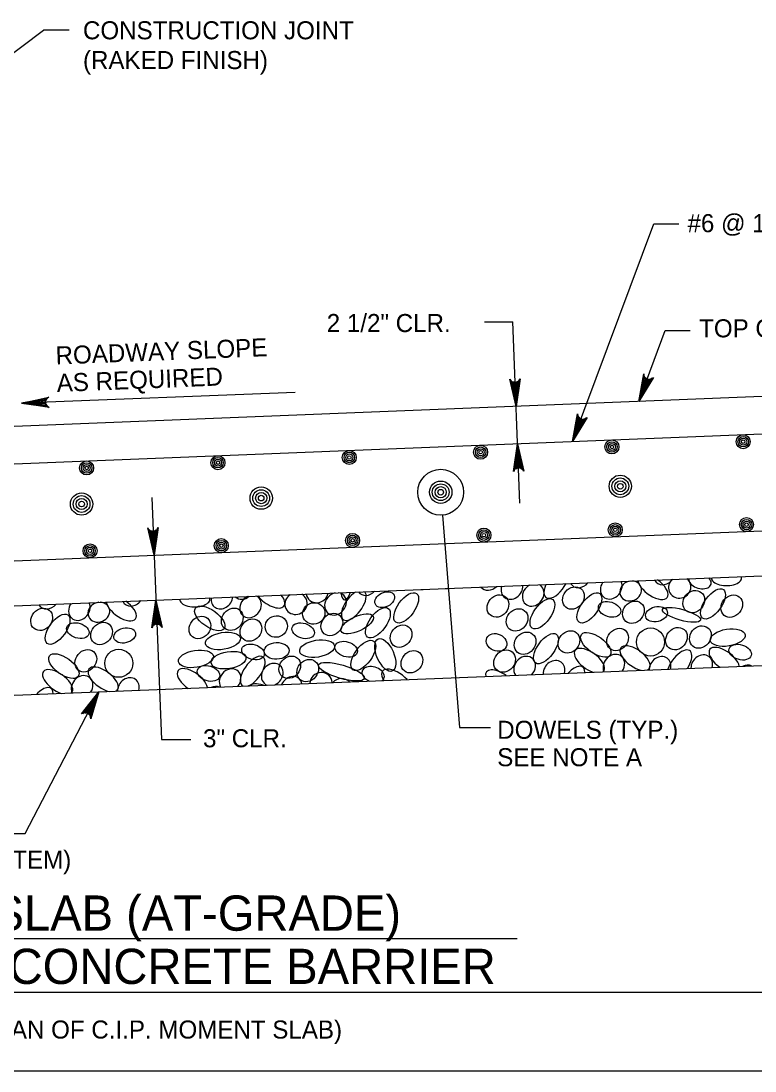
# Model space of a CAD drawing. Extents: x 638167 to 640248, y 296544 to 298920.
# Drawn here: x 638406.1 to 638531.1, y 297747.5 to 297926.2 of the extents above; entities that cross this region are included whole.
import ezdxf

# ---------------------------------------------------------------- set-up
doc = ezdxf.new("R2010")
doc.units = 0
doc.layers.add('1', color=7, linetype='Continuous')
doc.layers.add('50', color=7, linetype='Continuous')

# ---------------------------------------------------------------- blocks, each defined once
blk = doc.blocks.new('BAR')
at = {"layer": '50'}
for radius in [2, 1.5, 1, 0.5]:
    blk.add_circle((0, 0), radius, dxfattribs=at)

msp = doc.modelspace()

# ---------------------------------------------------------------- linework, layer by layer
at = {"layer": '1'}
for p, q in [((638397.53, 297915.34), (638409.95, 297924.65)), ((638414.35, 297924.65), (638409.95, 297924.65)), ((638500.03, 297854.64), (638513.84, 297891.69)), ((638513.84, 297891.69), (638518.09, 297891.69)), ((638485.06, 297875.01), (638489.83, 297875.01)), ((638491.07, 297844.13), (638489.83, 297875.01)), ((638511.31, 297861.45), (638515.81, 297873.53)), ((638515.81, 297873.53), (638520.06, 297873.53)), ((638632.78, 297866.31), (638398.09, 297856.92)), ((638452.78, 297863.01), (638406.21, 297861.15)), ((638298.08, 297846.56), (638579.1, 297857.81)), ((638428.38, 297845.12), (638430.03, 297803.91)), ((638477.89, 297842.13), (638480.79, 297805.94)), ((638292.09, 297829.8), (638579.76, 297841.31)), ((638288.65, 297822.04), (638633.99, 297835.85)), ((638274.25, 297806.21), (638634.6, 297820.62)), ((638406.82, 297787.89), (638419.41, 297812.02)), ((638480.79, 297805.94), (638486.08, 297805.94)), ((638430.03, 297803.91), (638435.06, 297803.91)), ((638401.63, 297787.89), (638406.82, 297787.89)), ((638363.04, 297770.03), (638490.62, 297770.03)), ((638306.09, 297760.88), (638547.86, 297760.88)), ((638205.78, 297747.48), (638991.78, 297747.48))]:
    msp.add_line(p, q, dxfattribs=at)
for points in [[(638490.41, 297860.61), (638489.34, 297865.27), (638489.47, 297865.1), (638489.6, 297864.92), (638489.77, 297864.83), (638489.93, 297864.75), (638490.09, 297864.73), (638490.24, 297864.7), (638490.4, 297864.74), (638490.56, 297864.77), (638490.71, 297864.87), (638490.86, 297864.97), (638490.98, 297865.16), (638491.1, 297865.34), (638490.41, 297860.61), (638490.98, 297865.16), (638490.86, 297864.97), (638490.41, 297860.61), (638490.71, 297864.87), (638490.56, 297864.77), (638490.41, 297860.61), (638490.4, 297864.74), (638490.24, 297864.7), (638490.41, 297860.61), (638490.09, 297864.73), (638489.93, 297864.75), (638490.41, 297860.61), (638489.77, 297864.83), (638489.6, 297864.92), (638490.41, 297860.61), (638489.47, 297865.1)], [(638511.31, 297861.45), (638512.13, 297866.16), (638512.18, 297865.94), (638512.24, 297865.73), (638512.35, 297865.59), (638512.47, 297865.45), (638512.6, 297865.37), (638512.74, 297865.29), (638512.9, 297865.26), (638513.06, 297865.23), (638513.24, 297865.26), (638513.42, 297865.29), (638513.6, 297865.42), (638513.78, 297865.54), (638511.31, 297861.45), (638513.6, 297865.42), (638513.42, 297865.29), (638511.31, 297861.45), (638513.24, 297865.26), (638513.06, 297865.23), (638511.31, 297861.45), (638512.9, 297865.26), (638512.74, 297865.29), (638511.31, 297861.45), (638512.6, 297865.37), (638512.47, 297865.45), (638511.31, 297861.45), (638512.35, 297865.59), (638512.24, 297865.73), (638511.31, 297861.45), (638512.18, 297865.94)], [(638406.21, 297861.15), (638410.87, 297862.22), (638410.69, 297862.08), (638410.52, 297861.95), (638410.43, 297861.79), (638410.34, 297861.63), (638410.32, 297861.47), (638410.3, 297861.31), (638410.33, 297861.16), (638410.37, 297861), (638410.47, 297860.85), (638410.57, 297860.69), (638410.75, 297860.57), (638410.94, 297860.46), (638406.21, 297861.15), (638410.75, 297860.57), (638410.57, 297860.69), (638406.21, 297861.15), (638410.47, 297860.85), (638410.37, 297861), (638406.21, 297861.15), (638410.33, 297861.16), (638410.3, 297861.31), (638406.21, 297861.15), (638410.32, 297861.47), (638410.34, 297861.63), (638406.21, 297861.15), (638410.43, 297861.79), (638410.52, 297861.95), (638406.21, 297861.15), (638410.69, 297862.08)], [(638500.03, 297854.64), (638500.84, 297859.35), (638500.9, 297859.14), (638500.95, 297858.93), (638501.07, 297858.78), (638501.18, 297858.64), (638501.32, 297858.56), (638501.46, 297858.48), (638501.61, 297858.45), (638501.77, 297858.42), (638501.95, 297858.45), (638502.13, 297858.48), (638502.31, 297858.61), (638502.49, 297858.74), (638500.03, 297854.64), (638502.31, 297858.61), (638502.13, 297858.48), (638500.03, 297854.64), (638501.95, 297858.45), (638501.77, 297858.42), (638500.03, 297854.64), (638501.61, 297858.45), (638501.46, 297858.48), (638500.03, 297854.64), (638501.32, 297858.56), (638501.18, 297858.64), (638500.03, 297854.64), (638501.07, 297858.78), (638500.95, 297858.93), (638500.03, 297854.64), (638500.9, 297859.14)], [(638490.66, 297854.27), (638491.73, 297849.61), (638491.6, 297849.79), (638491.46, 297849.96), (638491.3, 297850.05), (638491.14, 297850.13), (638490.98, 297850.16), (638490.83, 297850.18), (638490.67, 297850.14), (638490.51, 297850.11), (638490.36, 297850.01), (638490.21, 297849.91), (638490.09, 297849.72), (638489.97, 297849.54), (638490.66, 297854.27), (638490.09, 297849.72), (638490.21, 297849.91), (638490.66, 297854.27), (638490.36, 297850.01), (638490.51, 297850.11), (638490.66, 297854.27), (638490.67, 297850.14), (638490.83, 297850.18), (638490.66, 297854.27), (638490.98, 297850.16), (638491.14, 297850.13), (638490.66, 297854.27), (638491.3, 297850.05), (638491.46, 297849.96), (638490.66, 297854.27), (638491.6, 297849.79)], [(638428.78, 297835.27), (638427.71, 297839.93), (638427.84, 297839.75), (638427.98, 297839.58), (638428.14, 297839.49), (638428.3, 297839.4), (638428.46, 297839.38), (638428.62, 297839.36), (638428.77, 297839.39), (638428.93, 297839.43), (638429.08, 297839.53), (638429.23, 297839.63), (638429.35, 297839.81), (638429.47, 297840), (638428.78, 297835.27), (638429.35, 297839.81), (638429.23, 297839.63), (638428.78, 297835.27), (638429.08, 297839.53), (638428.93, 297839.43), (638428.78, 297835.27), (638428.77, 297839.39), (638428.62, 297839.36), (638428.78, 297835.27), (638428.46, 297839.38), (638428.3, 297839.4), (638428.78, 297835.27), (638428.14, 297839.49), (638427.98, 297839.58), (638428.78, 297835.27), (638427.84, 297839.75)], [(638429.08, 297827.66), (638430.15, 297823), (638430.02, 297823.17), (638429.89, 297823.35), (638429.72, 297823.44), (638429.56, 297823.52), (638429.41, 297823.54), (638429.25, 297823.56), (638429.09, 297823.53), (638428.93, 297823.5), (638428.78, 297823.4), (638428.63, 297823.3), (638428.51, 297823.11), (638428.39, 297822.93), (638429.08, 297827.66), (638428.51, 297823.11), (638428.63, 297823.3), (638429.08, 297827.66), (638428.78, 297823.4), (638428.93, 297823.5), (638429.08, 297827.66), (638429.09, 297823.53), (638429.25, 297823.56), (638429.08, 297827.66), (638429.41, 297823.54), (638429.56, 297823.52), (638429.08, 297827.66), (638429.72, 297823.44), (638429.89, 297823.35), (638429.08, 297827.66), (638430.02, 297823.17)], [(638419.41, 297812.02), (638418.02, 297807.44), (638417.99, 297807.66), (638417.96, 297807.88), (638417.86, 297808.04), (638417.77, 297808.19), (638417.64, 297808.29), (638417.51, 297808.39), (638417.36, 297808.43), (638417.21, 297808.48), (638417.03, 297808.47), (638416.84, 297808.46), (638416.65, 297808.36), (638416.45, 297808.26), (638419.41, 297812.02), (638416.65, 297808.36), (638416.84, 297808.46), (638419.41, 297812.02), (638417.03, 297808.47), (638417.21, 297808.48), (638419.41, 297812.02), (638417.36, 297808.43), (638417.51, 297808.39), (638419.41, 297812.02), (638417.64, 297808.29), (638417.77, 297808.19), (638419.41, 297812.02), (638417.86, 297808.04), (638417.96, 297807.88), (638419.41, 297812.02), (638417.99, 297807.66)]]:
    msp.add_lwpolyline(points, dxfattribs=at)
for centre, radius in [((638477.58, 297846.01), 3.9), ((638513.3, 297820.51), 2.39), ((638422.78, 297816.89), 2.39)]:
    msp.add_circle(centre, radius, dxfattribs=at)
for centre, major_axis, ratio, start_param, end_param in [((638501.3, 297831.66), (1.29, 1.57), 0.844245, 2.840874, 4.729965), ((638506.6, 297829.73), (1.29, 1.57), 0.844245, 1.646659, 5.92418), ((638509.91, 297829.2), (-1.73, -0.77), 0.87402, 4.347672, 10.501851), ((638513.72, 297829.85), (-2.44, 1.76), 0.479042, 0.443803, 4.744324), ((638515.64, 297832.17), (1.29, 1.57), 0.844245, 2.798262, 4.772577), ((638518.27, 297829.82), (-1.75, -0.78), 0.948581, 5.012713, 9.897231), ((638521.7, 297830.91), (1.88, -0.58), 0.646802, 3.301963, 7.121802), ((638526.22, 297831.41), (2.57, 0), 0.504072, 3.123827, 6.463685), ((638456.53, 297829.04), (-1.75, -0.78), 0.948581, 6.041055, 8.868889), ((638459.67, 297827), (1.29, 1.57), 0.844245, 0.812597, 6.758242), ((638462.78, 297826.76), (-1.76, -2.44), 0.479042, 3.984367, 9.301958), ((638461.67, 297831.7), (0.45, 4.03), 0.282192, 2.36721, 4.002176), ((638465.11, 297830.35), (1.29, 1.57), 0.844245, 2.937326, 4.633513), ((638475.61, 297832.03), (-1.76, -2.44), 0.479042, 0.238343, 0.481611), ((638478.88, 297831.53), (1.29, 1.57), 0.844245, 3.627473, 3.943366), ((638485.93, 297831.23), (1.29, 1.57), 0.844245, 2.967408, 4.603431), ((638489.71, 297829.69), (1.29, 1.57), 0.844245, 2.008108, 5.562731), ((638493.32, 297828.53), (1.29, 1.57), 0.844245, 1.11244, 6.458399), ((638497.27, 297830.53), (-1.76, -2.44), 0.479042, 5.130486, 8.155839), ((638416.08, 297826.11), (1.29, 1.57), 0.844245, 1.646659, 5.92418), ((638419.39, 297825.58), (-1.73, -0.77), 0.87402, 4.347672, 10.501851), ((638423.2, 297826.23), (-2.44, 1.76), 0.479042, 0.443803, 4.744324), ((638425.12, 297828.55), (1.29, 1.57), 0.844245, 2.798262, 4.772577), ((638435.7, 297827.79), (2.57, 0), 0.504072, 3.123827, 6.463685), ((638440.35, 297828.05), (1.29, 1.57), 0.844245, 2.187172, 5.383667), ((638443.98, 297829.7), (1.29, 1.57), 0.844245, 3.07937, 4.491469), ((638445.21, 297826.56), (1.29, 1.57), 0.844245, 1.061779, 6.50906), ((638448.45, 297828.41), (-2.44, 1.76), 0.479042, 1.014341, 4.173787), ((638452.94, 297827.04), (-1.75, -0.78), 0.948581, 4.858014, 10.05193), ((638410.77, 297828.04), (1.29, 1.57), 0.844245, 2.840874, 4.729965), ((638510.65, 297817.76), (-2.44, 1.76), 0.479042, 2.873239, 8.598074), ((638445.58, 297815.51), (-1.76, -2.44), 0.479042, 0.613344, 6.389796), ((638491.86, 297816.16), (1.29, 1.57), 0.844245, 4.644979, 9.209045), ((638502.89, 297817.32), (-2.44, 1.76), 0.479042, 3.037298, 8.434015), ((638507.06, 297816.5), (1.29, 1.57), 0.844245, 4.815265, 9.038759), ((638514.92, 297816.13), (1.29, 1.57), 0.844245, 5.200099, 8.653925), ((638518.22, 297816.58), (-1.76, -2.44), 0.479042, 1.685696, 5.317444), ((638522.02, 297816.4), (1.29, 1.57), 0.844245, 5.210279, 8.643745), ((638525.83, 297817.49), (-2.44, 1.76), 0.479042, 3.57213, 7.899183), ((638448.9, 297814.97), (1.29, 1.57), 0.844245, 4.147339, 9.706685), ((638466.07, 297815), (1.88, -0.58), 0.646802, 5.825434, 10.881517), ((638496.87, 297815.45), (1.29, 1.57), 0.844245, 5.179508, 8.674516), ((638499.99, 297813.8), (-1.76, -2.44), 0.479042, 2.538262, 4.464878), ((638529.53, 297814.67), (1.29, 1.57), 0.844245, 0.243434, 1.04422), ((638412.36, 297813.7), (-2.44, 1.76), 0.479042, 3.037298, 8.434015), ((638416.53, 297812.88), (1.29, 1.57), 0.844245, 4.815265, 9.038759), ((638420.13, 297814.14), (-2.44, 1.76), 0.479042, 2.873239, 8.598074), ((638424.4, 297812.51), (1.29, 1.57), 0.844245, 5.200099, 8.653925), ((638435.3, 297813.87), (-2.44, 1.76), 0.479042, 3.57213, 7.899183), ((638441.73, 297814.04), (1.29, 1.57), 0.844245, 4.720434, 9.133591), ((638452.15, 297812.73), (1.29, 1.57), 0.844245, 5.676034, 8.17799), ((638457.21, 297813.48), (-1.75, -0.78), 0.948581, 2.768835, 5.857924), ((638470.09, 297813.78), (-2.44, 1.76), 0.479042, 4.285286, 7.186027), ((638487.8, 297813.66), (-2.44, 1.76), 0.479042, 4.69169, 6.779622), ((638409.47, 297810.18), (-1.76, -2.44), 0.479042, 2.538262, 4.464878), ((638439, 297811.05), (1.29, 1.57), 0.844245, 0.243434, 1.04422), ((638448.9, 297811.32), (3.63, -1.8), 0.282192, 2.12602, 3.204967), ((638460.64, 297812.45), (-1.75, -0.78), 0.948581, 3.464469, 5.16229)]:
    msp.add_ellipse(centre, major_axis=major_axis, ratio=ratio, start_param=start_param, end_param=end_param, dxfattribs=at)
for centre, major_axis, ratio in [((638468.04, 297827.72), (1.59, 0.79), 0.687276), ((638471.7, 297826.31), (-1.76, -2.44), 0.479042), ((638487.32, 297826.64), (1.29, 1.57), 0.844245), ((638500.17, 297827.99), (1.29, 1.57), 0.844245), ((638502.88, 297826.31), (-1.76, -2.44), 0.479042), ((638520.65, 297827.38), (1.29, 1.57), 0.844245), ((638523.93, 297826.99), (-1.76, -2.44), 0.479042), ((638455.98, 297825.37), (-1.75, -0.78), 0.948581), ((638494.9, 297825.32), (-1.76, -2.44), 0.479042), ((638506.33, 297826.07), (1.88, -0.58), 0.646802), ((638510.38, 297825.58), (1.29, 1.57), 0.844245), ((638527.12, 297826.61), (1.29, 1.57), 0.844245), ((638409.65, 297824.37), (1.29, 1.57), 0.844245), ((638412.36, 297822.69), (-1.76, -2.44), 0.479042), ((638438.26, 297824.52), (-2.44, 1.76), 0.479042), ((638442.1, 297824.38), (1.29, 1.57), 0.844245), ((638459.05, 297823.5), (1.29, 1.57), 0.844245), ((638463.36, 297823.61), (2.71, 1.28), 0.422273), ((638466.88, 297823.8), (-1.76, -2.44), 0.479042), ((638490.58, 297824.27), (1.29, 1.57), 0.844245), ((638514.31, 297825.25), (1.84, 0.44), 0.666084), ((638518.57, 297825.14), (3.23, -0.89), 0.276285), ((638415.81, 297822.45), (1.88, -0.58), 0.646802), ((638419.85, 297821.96), (1.29, 1.57), 0.844245), ((638436.59, 297822.99), (1.29, 1.57), 0.844245), ((638445.27, 297822.54), (1.29, 1.57), 0.844245), ((638449.59, 297823.14), (-1.75, -0.78), 0.948581), ((638454.16, 297822.42), (1.88, -0.58), 0.646802), ((638470.83, 297821.51), (1.29, 1.57), 0.844245), ((638521.78, 297821.36), (1.29, 1.57), 0.844245), ((638423.79, 297821.63), (1.84, 0.44), 0.666084), ((638440.5, 297820.69), (-2.97, -0.48), 0.479042), ((638487.09, 297820.44), (1.64, -0.76), 0.796199), ((638491.94, 297820.3), (1.29, 1.57), 0.844245), ((638495.49, 297819.38), (-1.76, -2.44), 0.479042), ((638499.41, 297820.53), (1.29, 1.57), 0.844245), ((638503.97, 297820.03), (-2.44, 1.76), 0.479042), ((638507.69, 297820.94), (1.29, 1.57), 0.844245), ((638517.71, 297821.08), (1.29, 1.57), 0.844245), ((638526.44, 297821.26), (-2.97, -0.48), 0.479042), ((638445.62, 297818.82), (1.88, -0.58), 0.646802), ((638449.65, 297819), (2.11, 0.08), 0.671766), ((638456.54, 297819.38), (-2.97, -0.48), 0.479042), ((638461.47, 297819.28), (1.88, -0.58), 0.646802), ((638464.4, 297818.23), (-1.76, -2.44), 0.479042), ((638468.15, 297818.32), (1.23, -2.74), 0.479042), ((638528.56, 297818.78), (1.88, -0.58), 0.646802), ((638413.44, 297816.4), (-2.44, 1.76), 0.479042), ((638417.17, 297817.31), (1.29, 1.57), 0.844245), ((638435.91, 297817.64), (-2.97, -0.48), 0.479042), ((638441.46, 297817.42), (-2.97, -0.48), 0.479042), ((638451.89, 297816.21), (1.29, 1.57), 0.844245), ((638472.68, 297817.15), (1.29, 1.57), 0.844245), ((638488.46, 297817.26), (1.29, 1.57), 0.844245), ((638438.04, 297815.16), (1.88, -0.58), 0.646802), ((638454.94, 297815.65), (1.29, 1.57), 0.844245), ((638460.68, 297815.46), (3.89, -1.14), 0.282192)]:
    msp.add_ellipse(centre, major_axis=major_axis, ratio=ratio, dxfattribs=at)

# ---------------------------------------------------------------- block references
at = {"layer": '1', "xscale": 0.5953136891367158, "yscale": 0.5953136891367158, "rotation": -82.05765865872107}
for p in [(638529.07, 297854.61), (638484.37, 297852.82), (638506.72, 297853.72), (638439.66, 297851.04), (638462.02, 297851.93), (638417.31, 297850.14), (638529.64, 297840.5), (638484.93, 297838.71), (638507.29, 297839.6), (638440.23, 297836.92), (638462.58, 297837.81), (638417.88, 297836.03)]:
    msp.add_blockref('BAR', p, dxfattribs=at)
at = {"layer": '1', "xscale": 0.9524673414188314, "yscale": 0.9524673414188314}
for p in [(638508.15, 297847.02), (638447.02, 297845.01), (638477.58, 297846.01), (638416.45, 297844)]:
    msp.add_blockref('BAR', p, dxfattribs=at)

# ---------------------------------------------------------------- texts
at = {"layer": '1'}
for s, height, p in [('CONSTRUCTION JOINT', 3.072, (638416.68, 297923.12)), ('(RAKED FINISH)', 3.072, (638416.68, 297918.05)), ('#6 @ 12"', 3.072, (638519.59, 297890.28)), ('2 1/2" CLR.', 3.072, (638458.18, 297873.28)), ('TOP OF PAVEMENT', 3.072, (638521.57, 297872.38)), ('MOMENT SLAB (AT-GRADE)', 6, (638363.4, 297771.36)), ('WITH C.I.P. 42" F-SHAPE CONCRETE BARRIER', 6, (638308.01, 297762.29)), ('(SEE SHEET 6 FOR PLAN OF C.I.P. MOMENT SLAB)', 3.072, (638360.58, 297753))]:
    msp.add_text(s, height=height, dxfattribs=at).set_placement(p)
for s, rotation, p in [('ROADWAY SLOPE', 2.2906, (638412.08, 297867.74)), ('AS REQUIRED', 2.2906, (638412.27, 297863.07)), ('3" CLR.', 360, (638437.12, 297802.59)), ('DOWELS (TYP.)', 360, (638487.2, 297804.03)), ('SEE NOTE A', 360, (638487.2, 297799.36)), ('(ROADWAY ITEM)', 360, (638379.77, 297781.91))]:
    msp.add_text(s, height=3.072, rotation=rotation, dxfattribs=at).set_placement(p)

doc.saveas('drawing.dxf')
